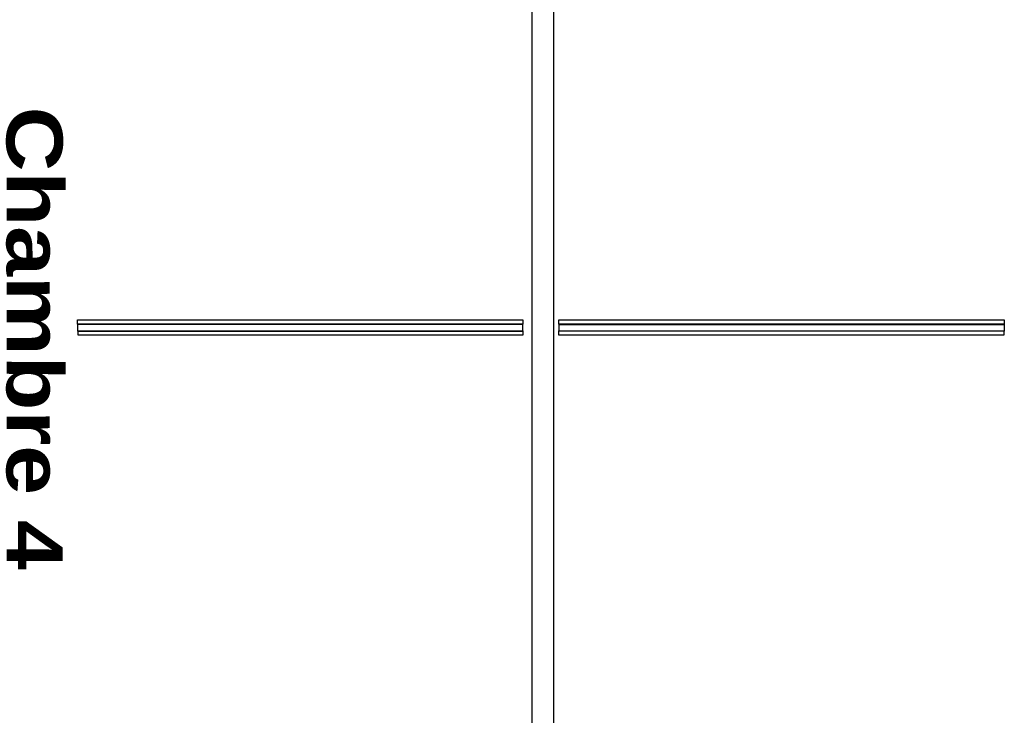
# Model space of a CAD drawing. Header units: millimetres. Extents: x -15 to 127, y -65 to 67.
# Tile 434 of 476: x 112.8 to 113.243, y 30.292 to 30.605. Entities that reach past the tile are written whole.
import ezdxf

# ---------------------------------------------------------------- set-up
doc = ezdxf.new("R2010")
doc.units = ezdxf.units.MM
doc.header["$MEASUREMENT"] = 0
doc.layers.add('Calque 5', color=7, linetype='Continuous')
doc.styles.get("Standard").update_dxf_attribs({"font": 'BKANT.TTF'})

msp = doc.modelspace()

# ---------------------------------------------------------------- linework, layer by layer
at = {"layer": 'Calque 5', "color": 0}
for points in [[(113.16698, 30.05503), (113.06984, 30.05503), (113.06984, 30.26294), (113.04031, 30.26294), (113.04031, 30.68092), (113.03031, 30.68092), (113.03031, 30.26294), (113.00078, 30.26294), (113.00078, 30.05503), (112.90364, 30.05503), (112.90364, 30.03503), (113.01078, 30.03503), (113.01078, 30.25294), (113.05984, 30.25294), (113.05984, 30.03503), (113.16698, 30.03503), (113.16698, 30.05503)], [(113.16698, 30.05503), (113.06984, 30.05503), (113.06984, 30.26294), (113.04031, 30.26294), (113.04031, 30.68092), (113.03031, 30.68092), (113.03031, 30.26294), (113.00078, 30.26294), (113.00078, 30.05503), (112.90364, 30.05503), (112.90364, 30.03503), (113.01078, 30.03503), (113.01078, 30.25294), (113.05984, 30.25294), (113.05984, 30.03503), (113.16698, 30.03503), (113.16698, 30.05503)], [(112.82638, 30.46819), (112.82638, 30.47009), (113.02638, 30.47009), (113.02638, 30.46819), (112.82638, 30.46819)], [(112.82638, 30.46819), (112.82638, 30.47009), (113.02638, 30.47009), (113.02638, 30.46819), (112.82638, 30.46819)], [(113.02627, 30.46505), (113.02627, 30.46805), (112.82638, 30.46805), (112.82638, 30.46505), (113.02627, 30.46505)], [(113.02627, 30.46505), (113.02627, 30.46805), (112.82638, 30.46805), (112.82638, 30.46505), (113.02627, 30.46505)], [(113.04255, 30.46819), (113.04255, 30.47009), (113.24255, 30.47009), (113.24255, 30.46819), (113.04255, 30.46819)], [(113.04255, 30.46819), (113.04255, 30.47009), (113.24255, 30.47009), (113.24255, 30.46819), (113.04255, 30.46819)], [(113.04266, 30.46505), (113.04266, 30.46805), (113.24255, 30.46805), (113.24255, 30.46505), (113.04266, 30.46505)], [(113.04266, 30.46505), (113.04266, 30.46805), (113.24255, 30.46805), (113.24255, 30.46505), (113.04266, 30.46505)], [(112.82658, 30.4633), (112.82658, 30.4652), (113.02638, 30.4652), (113.02638, 30.4633), (112.82658, 30.4633)], [(112.82658, 30.4633), (112.82658, 30.4652), (113.02638, 30.4652), (113.02638, 30.4633), (112.82658, 30.4633)], [(113.04255, 30.4633), (113.04255, 30.4652), (113.24235, 30.4652), (113.24235, 30.4633), (113.04255, 30.4633)], [(113.04255, 30.4633), (113.04255, 30.4652), (113.24235, 30.4652), (113.24235, 30.4633), (113.04255, 30.4633)]]:
    msp.add_lwpolyline(points, dxfattribs=at)

# ---------------------------------------------------------------- texts
at = {"layer": 'Calque 5', "color": 0, "insert": (112.81962, 30.56588), "char_height": 0.0251722, "width": 0.2116667, "attachment_point": 1, "rotation": 270}
msp.add_mtext('{\\fArial Black|b0|i0|c0|p34;Chambre 4}', dxfattribs=at)
msp.add_mtext('{\\fArial Black|b0|i0|c0|p34;Chambre 4}', dxfattribs=at)

doc.saveas('drawing.dxf')
